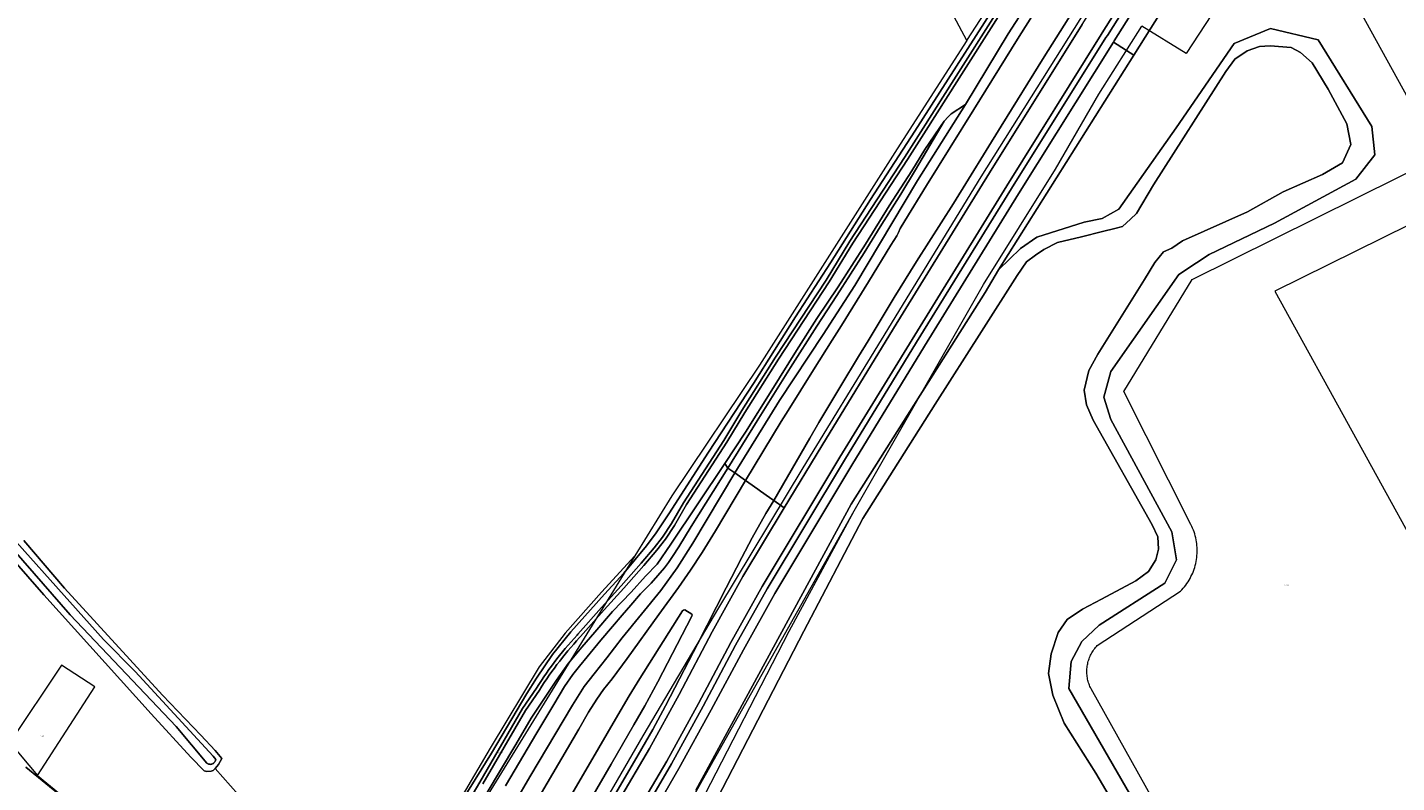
# Model space of a CAD drawing. Header units: metres. Extents: x 250001 to 257773, y 598992 to 609118.
# Tile 425 of 656: x 252202 to 252589, y 604616 to 604830. Entities that reach past the tile are written whole.
import ezdxf
from ezdxf.enums import TextEntityAlignment as Align
from ezdxf.lldxf.tags import DXFTag

# ---------------------------------------------------------------- set-up
doc = ezdxf.new("R2010")
doc.units = ezdxf.units.M
for name, color, linetype, lineweight in [('B-WE-GR-BOUWLAND-GV', 252, 'Continuous', 13), ('B-WE-GR-GRAS-GV', 252, 'Continuous', 13), ('B-WE-GR-GROENVOORZIENING-GV', 252, 'Continuous', 18), ('B-WE-GW-TALUD_KRUIN-G', 252, 'Continuous', 18), ('B-WE-KG-GRENS_PERCEEL-G', 150, 'KG-PERCEEL', 18), ('B-WE-KG-GRENS_PERCEEL-S', 150, 'Continuous', 25), ('B-WE-OG-WATER-GV', 252, 'Continuous', 18), ('B-WE-OG-WATER_SLOOT-GV', 252, 'Continuous', 18), ('B-WE-VH-ONVERHARD-GV', 252, 'Continuous', 18), ('B-WE-VH-VERHARDING_BETON-GV', 252, 'Continuous', 18), ('B-WE-VH-VERHARDING_GESLOTEN-GV', 252, 'Continuous', 18), ('B-WE-VH-VERHARDING_TEGEL-GV', 252, 'Continuous', 18), ('X-XX-AL-REFERENTIE-G', 7, 'Continuous', 18)]:
    doc.layers.add(name, color=color, linetype=linetype, lineweight=lineweight)
doc.styles.add('NLCS-ISO', font='NLCS-ISO.ttf')
doc.styles.get("Standard").update_dxf_attribs({"font": 'NLCS-ISO.ttf'})
tags = doc.linetypes.add('KG-PERCEEL', pattern='A,5.5,-2,["P",Standard,S=1.8,R=0,X=-0.5,Y=-0.9],-2,5.5,-2,[5,NLCS.SHX,S=0.75,R=0,X=0,Y=0],-2', length=19).pattern_tags.tags
tags[6] = DXFTag(74, 10)

# ---------------------------------------------------------------- blocks, each defined once
blk = doc.blocks.new('SKG-PERCEELNUMMER-SO')
at = {"style": 'NLCS-ISO', "oblique": 10, "flags": 1}
blk.add_attdef('GEMEENTECODE', text='', height=1.8, dxfattribs=at).set_placement((0, 2.6), align=Align.MIDDLE_CENTER)
at = {"style": 'NLCS-ISO', "oblique": 10}
blk.add_attdef('SECTIE', text='', height=1.8, dxfattribs=at).set_placement((-0.5, 0), align=Align.MIDDLE_RIGHT)
blk.add_attdef('PERCEELNUMMER', text='', height=1.8, dxfattribs=at).set_placement((0.5, 0), align=Align.MIDDLE_LEFT)
blk = doc.blocks.new('BS2021-132-Xref-KAD-20210617')
at = {"layer": 'B-WE-KG-GRENS_PERCEEL-G', "flags": 128}
for points in [[(252316.431, 604524.835), (252316.985, 604525.546), (252319.106, 604529.322), (252329.366, 604548.154), (252359.151, 604599.397), (252376.417, 604629.246), (252397.819, 604665.419), (252421.587, 604705.045), (252443.727, 604741.232), (252471.948, 604787.33), (252508.863, 604846.142), (252549.097, 604910.197), (252581.117, 604960.929), (252606.23, 605000.756), (252614.706, 605014.115), (252634.849, 605046.031), (252656.878, 605080.766), (252683.928, 605123.487), (252706.622, 605159.408), (252731.523, 605198.946), (252760.136, 605244.175), (252782.532, 605279.934), (252808.722, 605321.19), (252837.975, 605367.456), (252854.793, 605395.027), (252864.74, 605411.021), (252874.725, 605426.692), (252901.202, 605468.727), (252910.984, 605483.992), (252917.263, 605494.221), (252924.225, 605505.019), (252933.791, 605520.185), (252947.901, 605542.504), (252974.768, 605585.195), (252989.309, 605607.998), (252999.154, 605623.623), (253014.622, 605648.221), (253019.792, 605656.076), (253027.526, 605668.579), (253035.479, 605680.972), (253044.247, 605694.918), (253052.854, 605708.678), (253061.806, 605722.845), (253070.704, 605736.823), (253086.74, 605762.405), (253095.374, 605776.25), (253105.014, 605791.529), (253116.702, 605809.882), (253130.084, 605831.275), (253137.809, 605843.17)], [(252467.88, 604825.857), (252471.703, 604831.807), (252631.692, 605085.314), (252671.383, 605148.242), (252738.286, 605254.186), (252791.56, 605338.813), (252844.84, 605423.414), (252898.034, 605507.915), (252930.712, 605559.161)], [(252467.88, 604825.857), (252293.341, 605152.68)], [(252540.299, 604866.386), (252553.142, 604857.824), (252529.894, 604822.226), (252517.299, 604829.923)], [(252574.51, 604865.55), (252568.49, 604853.34), (252601.662, 604793.091)], [(252436.053, 604692.896), (252472.537, 604756.881), (252492.959, 604789.447), (252505.178, 604810.707), (252517.299, 604829.923)], [(252467.88, 604825.857), (252448.182, 604795.207), (252409.28, 604734.073), (252384.458, 604697.084), (252374.05, 604680.168)], [(252531.469, 604674.756), (252531.698, 604675.273), (252531.909, 604675.797), (252532.101, 604676.329), (252532.275, 604676.867), (252532.43, 604677.411), (252532.566, 604677.959), (252532.683, 604678.513), (252532.781, 604679.07), (252532.859, 604679.63), (252532.917, 604680.192), (252532.956, 604680.756), (252532.975, 604681.321), (252532.975, 604681.887), (252532.954, 604682.452), (252532.914, 604683.016), (252532.855, 604683.578), (252532.776, 604684.138), (252532.677, 604684.694), (252532.559, 604685.247), (252532.422, 604685.796), (252532.266, 604686.339), (252532.091, 604686.877), (252531.897, 604687.408), (252531.685, 604687.932), (252531.455, 604688.449), (252531.207, 604688.957), (252512.208, 604726.656), (252531.529, 604758.288), (252601.662, 604793.091)], [(252601.662, 604793.091), (252608.17, 604781.27), (252554.9, 604754.98), (252624.69, 604628.25)], [(252359.936, 604557.342), (252360.483, 604558.461), (252399.594, 604628.088), (252436.053, 604692.896)], [(252361.733, 604555.641), (252364.91, 604560.865), (252392.313, 604609.581), (252417.63, 604658.837), (252436.053, 604692.896)], [(252374.05, 604680.168), (252364.62, 604669.865), (252354.318, 604658.217), (252346.96, 604648.736), (252333.115, 604625.735), (252317.288, 604598.78), (252311.365, 604588.224), (252315.941, 604584.642)], [(252374.05, 604680.168), (252333.309, 604613.948), (252315.941, 604584.642)], [(252624.69, 604628.25), (252537.564, 604580.599), (252502.982, 604642.528), (252502.819, 604642.855), (252502.668, 604643.188), (252502.528, 604643.525), (252502.4, 604643.867), (252502.284, 604644.214), (252502.179, 604644.564), (252502.087, 604644.917), (252502.007, 604645.274), (252501.94, 604645.633), (252501.885, 604645.994), (252501.842, 604646.357), (252501.812, 604646.721), (252501.794, 604647.086), (252501.789, 604647.452), (252501.797, 604647.817), (252501.817, 604648.182), (252501.85, 604648.546), (252501.895, 604648.908), (252501.953, 604649.269), (252502.023, 604649.627), (252502.106, 604649.983), (252502.2, 604650.336), (252502.307, 604650.686), (252502.426, 604651.031), (252502.556, 604651.372), (252502.699, 604651.709), (252502.852, 604652.04), (252503.017, 604652.366), (252503.194, 604652.686), (252503.381, 604653), (252503.579, 604653.307), (252503.787, 604653.607), (252504.006, 604653.9), (252504.234, 604654.185), (252504.472, 604654.462), (252504.72, 604654.731), (252528.251, 604670.141), (252528.643, 604670.549), (252529.02, 604670.97), (252529.383, 604671.403), (252529.73, 604671.85), (252530.061, 604672.308), (252530.377, 604672.777), (252530.675, 604673.257), (252530.957, 604673.747), (252531.222, 604674.247), (252531.469, 604674.756)], [(252205.175, 604618.038), (252221.452, 604643.061), (252211.958, 604649.236), (252197.44, 604627.35)], [(252197.44, 604627.35), (252205.175, 604618.038)], [(252205.175, 604618.038), (252232.55, 604595.583), (252261.191, 604572.13), (252263.69, 604570.078)]]:
    blk.add_lwpolyline(points, dxfattribs=at)
at = {"layer": 'B-WE-KG-GRENS_PERCEEL-S', "xscale": 0.2, "yscale": 0.2, "zscale": 0.2}
for p, values in [((252558.002, 604671.772), {'PERCEELNUMMER': '284', 'SECTIE': 'M'}), ((252206.423, 604629.1), {'PERCEELNUMMER': '84', 'SECTIE': 'M'}), ((252335.882, 604624.353), {'PERCEELNUMMER': '171', 'SECTIE': 'M'})]:
    blk.add_blockref('SKG-PERCEELNUMMER-SO', p, dxfattribs=at).add_auto_attribs(values)
blk = doc.blocks.new('BS2021-132-Xref-BGT-GRIJS-20210617-aangepast')
at = {"layer": 'B-WE-GR-BOUWLAND-GV', "flags": 128}
for points in [[(252201.332, 604684.465), (252212.819, 604671.003), (252240.527, 604640.764), (252251.373, 604629.373), (252255.397, 604625.048), (252257.3, 604622.841), (252256.343, 604621.142), (252255.403, 604620.003), (252261.913, 604612.65)], [(252317.847, 604599.129), (252328.959, 604616.856), (252333.556, 604624.33), (252343.478, 604641.197), (252346.289, 604645.497), (252350.754, 604652.211), (252355.914, 604658.66), (252365.476, 604669.298), (252370.953, 604675.199), (252377.382, 604682.951), (252380.028, 604686.629), (252383.626, 604692), (252394.844, 604709.462), (252407.56, 604728.893), (252419.467, 604747.744), (252429.322, 604762.958), (252440.633, 604780.883), (252453.135, 604800.264), (252482.305, 604845.773)]]:
    blk.add_lwpolyline(points, dxfattribs=at)
at = {"layer": 'B-WE-GR-GRAS-GV', "flags": 128}
for points in [[(252532.76, 604870.351), (252506.132, 604828.023), (252505.827, 604827.534), (252479.181, 604784.821), (252452.397, 604741.356), (252432.004, 604707.991), (252409.985, 604671.481), (252401.132, 604655.63), (252392.046, 604638.362), (252383.067, 604622.066), (252374.738, 604607.805)], [(252376.126, 604607.065), (252384.387, 604621.27), (252393.395, 604637.657), (252402.515, 604654.834), (252411.447, 604670.764), (252433.329, 604707.235), (252453.666, 604740.54), (252480.498, 604784.008), (252507.184, 604826.686), (252507.577, 604827.314), (252588.86, 604956.377)], [(252201.901, 604620.333), (252233.731, 604594.351)], [(252261.913, 604612.65), (252255.403, 604620.003), (252254.911, 604619.406), (252254.316, 604619.216), (252253.067, 604619.16), (252252.363, 604619.317), (252248.542, 604623.171), (252237.36, 604635.417), (252207.051, 604669.124), (252176.58, 604703.911)], [(252337.522, 604615.087), (252346.3, 604630.045), (252351.168, 604638.099), (252354.184, 604643.202), (252356.524, 604646.542), (252358.396, 604648.957), (252360.559, 604651.548), (252364.441, 604656.271), (252367.721, 604660.124), (252370.479, 604663.304), (252372.883, 604666.18), (252375.669, 604669.375), (252378.623, 604672.389), (252382.39, 604676.695), (252383.579, 604678.2), (252384.672, 604679.943), (252386.444, 604682.704), (252389.957, 604688.471), (252400.345, 604704.949), (252399.475, 604706.274), (252384.17, 604683.458), (252380.366, 604677.806), (252377.086, 604674.338), (252373.026, 604669.818), (252367.709, 604664.351), (252362.78, 604658.554), (252359.021, 604654.259), (252355.248, 604649.781), (252351.914, 604644.976), (252348.487, 604639.831), (252344.779, 604634.214), (252340.402, 604626.811), (252331.999, 604612.767)], [(252328.123, 604589.705), (252344.357, 604617.646), (252356.442, 604637.868), (252359.724, 604643.162), (252362.548, 604646.714), (252366.171, 604651.321), (252370.493, 604656.909), (252375.94, 604663.624), (252381.384, 604670.349), (252386.028, 604676.73), (252390.391, 604683.749), (252402.292, 604703.573), (252400.345, 604704.949), (252389.957, 604688.471), (252386.444, 604682.704), (252384.672, 604679.943), (252383.579, 604678.2), (252382.39, 604676.695), (252378.623, 604672.389), (252375.669, 604669.375), (252372.883, 604666.18), (252370.479, 604663.304), (252367.721, 604660.124), (252364.441, 604656.271), (252360.559, 604651.548), (252358.396, 604648.957), (252356.524, 604646.542), (252354.184, 604643.202), (252351.168, 604638.099), (252346.3, 604630.045), (252337.522, 604615.087)]]:
    blk.add_lwpolyline(points, dxfattribs=at)
for points in [[(252400.345, 604704.949), (252402.292, 604703.573), (252414.9, 604724.071), (252427.259, 604742.764), (252436.192, 604756.579), (252453.913, 604786.317), (252467.48, 604807.81), (252463.463, 604805.175), (252462.607, 604804.247), (252461.473, 604803.061), (252453.38, 604789.349), (252449.204, 604782.415), (252443.378, 604773.208), (252438.84, 604765.868), (252431.093, 604753.781), (252425.484, 604745.095), (252418.076, 604733.381), (252408.576, 604718.289)], [(252400.345, 604704.949), (252408.576, 604718.289), (252418.076, 604733.381), (252425.484, 604745.095), (252431.093, 604753.781), (252438.84, 604765.868), (252443.378, 604773.208), (252449.204, 604782.415), (252453.38, 604789.349), (252461.473, 604803.061), (252456.01, 604795.039), (252452.303, 604789.011), (252445.953, 604779.127), (252439.216, 604768.259), (252431.498, 604756.215), (252425.456, 604747.292), (252419.738, 604738.214), (252412.737, 604726.97), (252405.295, 604715.136), (252399.475, 604706.274)]]:
    blk.add_lwpolyline(points, close=True, dxfattribs=at)
at = {"layer": 'B-WE-GR-GROENVOORZIENING-GV', "flags": 128}
for points in [[(252536.187, 604868.069), (252509.538, 604825.764), (252509.291, 604825.368), (252515.071, 604821.752), (252553.252, 604882.422)], [(252506.019, 604868.799), (252479.563, 604827.752), (252467.48, 604807.81), (252453.913, 604786.317), (252436.192, 604756.579), (252427.259, 604742.764), (252414.9, 604724.071), (252402.292, 604703.573), (252405.344, 604701.416), (252415.438, 604718.096), (252417.406, 604721.197), (252424.576, 604732.742), (252429.85, 604741.144), (252432.425, 604745.246), (252440.042, 604757.655), (252446.432, 604767.99), (252448.038, 604770.676), (252448.583, 604771.616), (252449.072, 604772.679), (252450.309, 604774.86), (252456.446, 604784.908), (252469.82, 604806.341), (252482.184, 604826.223), (252508.063, 604867.322)], [(252391.285, 604613.873), (252435.168, 604694.765), (252473.054, 604754.593), (252476.858, 604761.029), (252515.071, 604821.752), (252509.291, 604825.368), (252482.517, 604782.517), (252455.9, 604739.437), (252435.36, 604705.782), (252413.569, 604669.463), (252404.718, 604653.574), (252395.638, 604636.555), (252386.508, 604619.945), (252378.365, 604605.961)], [(252233.731, 604594.351), (252201.901, 604620.333)], [(252347.627, 604613.058), (252358.197, 604631.101), (252360.957, 604635.906), (252363.271, 604639.588), (252365.217, 604642.349), (252367.632, 604645.387), (252371.861, 604651.075), (252380.784, 604663.583), (252386.392, 604671.135), (252389.804, 604676.056), (252393.044, 604681.053), (252396.837, 604687.194), (252405.344, 604701.416), (252402.292, 604703.573), (252390.391, 604683.749), (252386.028, 604676.73), (252381.384, 604670.349), (252375.94, 604663.624), (252370.493, 604656.909), (252366.171, 604651.321), (252362.548, 604646.714), (252359.724, 604643.162), (252356.442, 604637.868), (252344.357, 604617.646), (252328.123, 604589.705)], [(252369.427, 604610.701), (252378.169, 604625.677), (252386.523, 604640.904), (252395.899, 604658.684), (252404.56, 604674.254), (252416.289, 604693.68), (252413.279, 604695.808), (252411.1, 604692.112), (252407.209, 604685.188), (252404.278, 604679.682), (252399.816, 604671.073), (252391.752, 604655.161), (252386.617, 604645.306), (252382.7, 604637.677), (252379.079, 604631.052), (252374.968, 604623.882), (252360.724, 604599.392)]]:
    blk.add_lwpolyline(points, dxfattribs=at)
blk.add_lwpolyline([(252609.092, 605002.535), (252605.537, 605004.794), (252596.473, 604990.386), (252569.338, 604947.377), (252543.266, 604906.094), (252515.576, 604862.248), (252489.76, 604821.302), (252477.535, 604801.63), (252464.105, 604779.78), (252453.679, 604763.356), (252447.374, 604753.189), (252439.954, 604740.978), (252437.272, 604736.502), (252432.291, 604728.188), (252426.085, 604717.852), (252423.49, 604713.455), (252413.279, 604695.808), (252416.289, 604693.68), (252426.92, 604711.286), (252447.147, 604744.394), (252474.302, 604788.459), (252500.495, 604830.403), (252527.829, 604873.926), (252554.75, 604916.472)], close=True, dxfattribs=at)
at = {"layer": 'B-WE-GW-TALUD_KRUIN-G', "flags": 128}
for points in [[(252402.292, 604703.573), (252414.9, 604724.071), (252427.259, 604742.764), (252436.192, 604756.579), (252453.913, 604786.317), (252467.48, 604807.81)], [(252294.675, 604552.321), (252294.988, 604551.712), (252295.932, 604551.055), (252296.651, 604550.949), (252299.378, 604550.983), (252302.08, 604551.858), (252304.825, 604554.103), (252307.449, 604557.513), (252310.251, 604561.115), (252313.411, 604565.565), (252316.764, 604571.002), (252328.123, 604589.705), (252344.357, 604617.646), (252356.442, 604637.868), (252359.724, 604643.162), (252362.548, 604646.714), (252366.171, 604651.321), (252370.493, 604656.909), (252375.94, 604663.624), (252381.384, 604670.349), (252386.028, 604676.73), (252390.391, 604683.749), (252402.292, 604703.573)]]:
    blk.add_lwpolyline(points, dxfattribs=at)
at = {"layer": 'B-WE-OG-WATER-GV', "flags": 128}
for points in [[(252475.908, 604833.151), (252464.833, 604815.748), (252454.898, 604800.003), (252450.279, 604792.8), (252434.772, 604769.085), (252428.129, 604758.121), (252413.762, 604736.318), (252404.27, 604721.211), (252399.145, 604712.797), (252387.754, 604695.139), (252384.402, 604689.275), (252381.87, 604685.387), (252379.526, 604682.389), (252375.788, 604678.051), (252370.148, 604671.608), (252364.633, 604665.483), (252357.916, 604657.954), (252357.696, 604657.717), (252356.846, 604656.787), (252356.009, 604655.846), (252355.183, 604654.895), (252354.37, 604653.933), (252353.569, 604652.961), (252352.78, 604651.979), (252352.004, 604650.987), (252351.241, 604649.985), (252350.49, 604648.974), (252349.753, 604647.953), (252349.028, 604646.923), (252348.316, 604645.883), (252347.618, 604644.835), (252346.933, 604643.778), (252346.262, 604642.712), (252342.337, 604636.911), (252330.192, 604616.133), (252322.349, 604602.621)], [(252331.056, 604615.63), (252343.183, 604636.378), (252347.099, 604642.165), (252347.776, 604643.24), (252348.454, 604644.286), (252349.145, 604645.324), (252349.849, 604646.352), (252350.567, 604647.372), (252351.297, 604648.383), (252352.04, 604649.384), (252352.796, 604650.376), (252353.564, 604651.358), (252354.345, 604652.33), (252355.138, 604653.292), (252355.943, 604654.245), (252356.76, 604655.186), (252357.589, 604656.117), (252358.431, 604657.04), (252358.662, 604657.288), (252365.378, 604664.815), (252370.895, 604670.944), (252376.543, 604677.395), (252380.299, 604681.754), (252382.685, 604684.805), (252385.255, 604688.754), (252388.609, 604694.619), (252399.993, 604712.266), (252405.12, 604720.685), (252414.603, 604735.777), (252428.975, 604757.587), (252435.619, 604768.552), (252451.118, 604792.256), (252455.742, 604799.466), (252465.678, 604815.213), (252476.754, 604832.619)], [(252520.668, 604590.98), (252504.285, 604618.627), (252495.362, 604632.816), (252492.144, 604640.715), (252490.973, 604646.859), (252491.705, 604652.417), (252493.68, 604658.415), (252496.24, 604662.145), (252500.555, 604665.07), (252505.967, 604667.85), (252515.621, 604673.043), (252519.205, 604675.676), (252521.326, 604679.04), (252522.058, 604682.039), (252521.838, 604685.549), (252520.229, 604688.914), (252503.553, 604718.462), (252501.652, 604722.85), (252501.067, 604726.946), (252502.383, 604732.505), (252504.87, 604737.186), (252518.035, 604758.25), (252520.961, 604763.077), (252523.447, 604766.149), (252525.788, 604767.173), (252528.86, 604769.221), (252547.144, 604777.412), (252557.238, 604783.117), (252568.355, 604787.944), (252574.06, 604791.309), (252576.4, 604796.429), (252575.23, 604802.28), (252569.964, 604812.08), (252565.429, 604819.541), (252562.211, 604822.466), (252559.578, 604823.929), (252553.581, 604824.368), (252550.582, 604824.148), (252547.071, 604822.978), (252543.634, 604820.638), (252541.074, 604817.127), (252520.595, 604785.019), (252515.841, 604776.974), (252514.086, 604775.364), (252511.891, 604773.243), (252509.697, 604772.731), (252506.186, 604771.854), (252500.262, 604770.391), (252493.533, 604768.782), (252489.584, 604766.807), (252487.317, 604765.198), (252484.757, 604763.296), (252482.124, 604759.42), (252472.03, 604743.549), (252458.938, 604722.997), (252438.459, 604690.669), (252421.784, 604658.78), (252401.67, 604619.797), (252386.311, 604590.103)], [(252167.21, 604717.577), (252214.415, 604663.458), (252244.406, 604631.909), (252253.117, 604621.477), (252253.168, 604621.439), (252253.302, 604621.356), (252253.444, 604621.287), (252253.592, 604621.233), (252253.745, 604621.193), (252253.901, 604621.17), (252254.058, 604621.162), (252254.216, 604621.171), (252254.372, 604621.195), (252254.524, 604621.235), (252254.672, 604621.29), (252254.813, 604621.36), (252254.946, 604621.444), (252255.071, 604621.541), (252255.185, 604621.65), (252255.287, 604621.77), (252255.376, 604621.9), (252255.452, 604622.038), (252255.514, 604622.183), (252255.56, 604622.334), (252255.591, 604622.488), (252254.866, 604623.52), (252232.817, 604647.418), (252223.89, 604656.495), (252188.04, 604696.398)]]:
    blk.add_lwpolyline(points, dxfattribs=at)
at = {"layer": 'B-WE-OG-WATER_SLOOT-GV', "flags": 128}
for points in [[(252482.305, 604845.773), (252453.135, 604800.264), (252440.633, 604780.883), (252429.322, 604762.958), (252419.467, 604747.744), (252407.56, 604728.893), (252394.844, 604709.462), (252383.626, 604692), (252380.028, 604686.629), (252377.382, 604682.951), (252370.953, 604675.199), (252365.476, 604669.298), (252355.914, 604658.66), (252350.754, 604652.211), (252346.289, 604645.497), (252343.478, 604641.197), (252333.556, 604624.33), (252328.959, 604616.856), (252317.847, 604599.129)], [(252331.999, 604612.767), (252340.402, 604626.811), (252344.779, 604634.214), (252348.487, 604639.831), (252351.914, 604644.976), (252355.248, 604649.781), (252359.021, 604654.259), (252362.78, 604658.554), (252367.709, 604664.351), (252373.026, 604669.818), (252377.086, 604674.338), (252380.366, 604677.806), (252384.17, 604683.458), (252399.475, 604706.274), (252405.295, 604715.136), (252412.737, 604726.97), (252419.738, 604738.214), (252425.456, 604747.292), (252431.498, 604756.215), (252439.216, 604768.259), (252445.953, 604779.127), (252452.303, 604789.011), (252456.01, 604795.039), (252461.473, 604803.061), (252462.607, 604804.247), (252463.463, 604805.175), (252467.48, 604807.81), (252479.563, 604827.752), (252506.019, 604868.799)], [(252322.349, 604602.621), (252330.192, 604616.133), (252342.337, 604636.911), (252346.262, 604642.712), (252346.933, 604643.778), (252347.618, 604644.835), (252348.316, 604645.883), (252349.028, 604646.923), (252349.753, 604647.953), (252350.49, 604648.974), (252351.241, 604649.985), (252352.004, 604650.987), (252352.78, 604651.979), (252353.569, 604652.961), (252354.37, 604653.933), (252355.183, 604654.895), (252356.009, 604655.846), (252356.846, 604656.787), (252357.696, 604657.717), (252357.916, 604657.954), (252364.633, 604665.483), (252370.148, 604671.608), (252375.788, 604678.051), (252379.526, 604682.389), (252381.87, 604685.387), (252384.402, 604689.275), (252387.754, 604695.139), (252399.145, 604712.797), (252404.27, 604721.211), (252413.762, 604736.318), (252428.129, 604758.121), (252434.772, 604769.085), (252450.279, 604792.8), (252454.898, 604800.003), (252464.833, 604815.748), (252475.908, 604833.151)], [(252476.754, 604832.619), (252465.678, 604815.213), (252455.742, 604799.466), (252451.118, 604792.256), (252435.619, 604768.552), (252428.975, 604757.587), (252414.603, 604735.777), (252405.12, 604720.685), (252399.993, 604712.266), (252388.609, 604694.619), (252385.255, 604688.754), (252382.685, 604684.805), (252380.299, 604681.754), (252376.543, 604677.395), (252370.895, 604670.944), (252365.378, 604664.815), (252358.662, 604657.288), (252358.431, 604657.04), (252357.589, 604656.117), (252356.76, 604655.186), (252355.943, 604654.245), (252355.138, 604653.292), (252354.345, 604652.33), (252353.564, 604651.358), (252352.796, 604650.376), (252352.04, 604649.384), (252351.297, 604648.383), (252350.567, 604647.372), (252349.849, 604646.352), (252349.145, 604645.324), (252348.454, 604644.286), (252347.776, 604643.24), (252347.099, 604642.165), (252343.183, 604636.378), (252331.056, 604615.63)], [(252526.454, 604591.045), (252496.689, 604642.638), (252497.35, 604650.245), (252500.327, 604655.868), (252505.288, 604660.498), (252523.809, 604672.404), (252527.116, 604679.019), (252525.793, 604686.956), (252508.595, 604718.706), (252506.611, 604724.99), (252508.595, 604732.266), (252527.777, 604759.717), (252532.738, 604763.024), (252536.376, 604765.339), (252554.797, 604774.206), (252577.791, 604786.67), (252583.202, 604793.503), (252582.324, 604801.548), (252567.208, 604826.093), (252553.714, 604829.268), (252543.395, 604825.035), (252527.057, 604801.207), (252510.794, 604778.144), (252506.113, 604775.511), (252500.994, 604774.487), (252487.682, 604770.245), (252483.001, 604767.027), (252476.858, 604761.029), (252473.054, 604754.593), (252435.168, 604694.765), (252391.285, 604613.873)], [(252386.311, 604590.103), (252401.67, 604619.797), (252421.784, 604658.78), (252438.459, 604690.669), (252458.938, 604722.997), (252472.03, 604743.549), (252482.124, 604759.42), (252484.757, 604763.296), (252487.317, 604765.198), (252489.584, 604766.807), (252493.533, 604768.782), (252500.262, 604770.391), (252506.186, 604771.854), (252509.697, 604772.731), (252511.891, 604773.243), (252514.086, 604775.364), (252515.841, 604776.974), (252520.595, 604785.019), (252541.074, 604817.127), (252543.634, 604820.638), (252547.071, 604822.978), (252550.582, 604824.148), (252553.581, 604824.368), (252559.578, 604823.929), (252562.211, 604822.466), (252565.429, 604819.541), (252569.964, 604812.08), (252575.23, 604802.28), (252576.4, 604796.429), (252574.06, 604791.309), (252568.355, 604787.944), (252557.238, 604783.117), (252547.144, 604777.412), (252528.86, 604769.221), (252525.788, 604767.173), (252523.447, 604766.149), (252520.961, 604763.077), (252518.035, 604758.25), (252504.87, 604737.186), (252502.383, 604732.505), (252501.067, 604726.946), (252501.652, 604722.85), (252503.553, 604718.462), (252520.229, 604688.914), (252521.838, 604685.549), (252522.058, 604682.039), (252521.326, 604679.04), (252519.205, 604675.676), (252515.621, 604673.043), (252505.967, 604667.85), (252500.555, 604665.07), (252496.24, 604662.145), (252493.68, 604658.415), (252491.705, 604652.417), (252490.973, 604646.859), (252492.144, 604640.715), (252495.362, 604632.816), (252504.285, 604618.627), (252520.668, 604590.98)], [(252176.58, 604703.911), (252207.051, 604669.124), (252237.36, 604635.417), (252248.542, 604623.171), (252252.363, 604619.317), (252253.067, 604619.16), (252254.316, 604619.216), (252254.911, 604619.406), (252255.403, 604620.003), (252256.343, 604621.142), (252257.3, 604622.841), (252255.397, 604625.048), (252251.373, 604629.373), (252240.527, 604640.764), (252212.819, 604671.003), (252201.332, 604684.465)], [(252188.04, 604696.398), (252223.89, 604656.495), (252232.817, 604647.418), (252254.866, 604623.52), (252255.591, 604622.488), (252255.56, 604622.334), (252255.514, 604622.183), (252255.452, 604622.038), (252255.376, 604621.9), (252255.287, 604621.77), (252255.185, 604621.65), (252255.071, 604621.541), (252254.946, 604621.444), (252254.813, 604621.36), (252254.672, 604621.29), (252254.524, 604621.235), (252254.372, 604621.195), (252254.216, 604621.171), (252254.058, 604621.162), (252253.901, 604621.17), (252253.745, 604621.193), (252253.592, 604621.233), (252253.444, 604621.287), (252253.302, 604621.356), (252253.168, 604621.439), (252253.117, 604621.477), (252244.406, 604631.909), (252214.415, 604663.458), (252167.21, 604717.577)]]:
    blk.add_lwpolyline(points, dxfattribs=at)
at = {"layer": 'B-WE-VH-ONVERHARD-GV', "flags": 128}
blk.add_lwpolyline([(252553.252, 604882.422), (252515.071, 604821.752), (252476.858, 604761.029), (252483.001, 604767.027), (252487.682, 604770.245), (252500.994, 604774.487), (252506.113, 604775.511), (252510.794, 604778.144), (252527.057, 604801.207), (252543.395, 604825.035), (252553.714, 604829.268), (252567.208, 604826.093), (252582.324, 604801.548), (252583.202, 604793.503), (252577.791, 604786.67), (252554.797, 604774.206), (252536.376, 604765.339), (252532.738, 604763.024), (252527.777, 604759.717), (252508.595, 604732.266), (252506.611, 604724.99), (252508.595, 604718.706), (252525.793, 604686.956), (252527.116, 604679.019), (252523.809, 604672.404), (252505.288, 604660.498), (252500.327, 604655.868), (252497.35, 604650.245), (252496.689, 604642.638), (252526.454, 604591.045)], dxfattribs=at)
at = {"layer": 'B-WE-VH-VERHARDING_BETON-GV', "flags": 128}
for points in [[(252378.365, 604605.961), (252386.508, 604619.945), (252395.638, 604636.555), (252404.718, 604653.574), (252413.569, 604669.463), (252435.36, 604705.782), (252455.9, 604739.437), (252482.517, 604782.517), (252509.291, 604825.368), (252509.538, 604825.764), (252536.187, 604868.069)], [(252588.86, 604956.377), (252507.577, 604827.314), (252507.184, 604826.686), (252480.498, 604784.008), (252453.666, 604740.54), (252433.329, 604707.235), (252411.447, 604670.764), (252402.515, 604654.834), (252393.395, 604637.657), (252384.387, 604621.27), (252376.126, 604607.065)]]:
    blk.add_lwpolyline(points, dxfattribs=at)
at = {"layer": 'B-WE-VH-VERHARDING_GESLOTEN-GV', "flags": 128}
for points in [[(252500.495, 604830.403), (252474.302, 604788.459), (252447.147, 604744.394), (252426.92, 604711.286), (252416.289, 604693.68), (252404.56, 604674.254), (252395.899, 604658.684), (252386.523, 604640.904), (252378.169, 604625.677), (252369.427, 604610.701), (252358.736, 604591.949), (252364.178, 604589.366), (252374.738, 604607.805), (252383.067, 604622.066), (252392.046, 604638.362), (252401.132, 604655.63), (252409.985, 604671.481), (252432.004, 604707.991), (252452.397, 604741.356), (252479.181, 604784.821), (252505.827, 604827.534), (252506.132, 604828.023), (252532.76, 604870.351)], [(252508.063, 604867.322), (252482.184, 604826.223), (252469.82, 604806.341), (252456.446, 604784.908), (252450.309, 604774.86), (252449.072, 604772.679), (252448.583, 604771.616), (252448.038, 604770.676), (252446.432, 604767.99), (252440.042, 604757.655), (252432.425, 604745.246), (252429.85, 604741.144), (252424.576, 604732.742), (252417.406, 604721.197), (252415.438, 604718.096), (252405.344, 604701.416), (252406.211, 604700.803), (252408.769, 604698.995), (252409.545, 604698.447), (252412.145, 604696.609), (252413.279, 604695.808), (252423.49, 604713.455), (252426.085, 604717.852), (252432.291, 604728.188), (252437.272, 604736.502), (252439.954, 604740.978), (252447.374, 604753.189), (252453.679, 604763.356), (252464.105, 604779.78), (252477.535, 604801.63), (252489.76, 604821.302), (252515.576, 604862.248)], [(252360.724, 604599.392), (252374.968, 604623.882), (252379.079, 604631.052), (252382.7, 604637.677), (252386.617, 604645.306), (252391.752, 604655.161), (252399.816, 604671.073), (252404.278, 604679.682), (252407.209, 604685.188), (252411.1, 604692.112), (252413.279, 604695.808), (252412.145, 604696.609), (252409.545, 604698.447), (252408.769, 604698.995), (252406.211, 604700.803), (252405.344, 604701.416), (252396.837, 604687.194), (252393.044, 604681.053), (252389.804, 604676.056), (252386.392, 604671.135), (252380.784, 604663.583), (252371.861, 604651.075), (252367.632, 604645.387), (252365.217, 604642.349), (252363.271, 604639.588), (252360.957, 604635.906), (252358.197, 604631.101), (252347.627, 604613.058)], [(252338.387, 604582.135), (252363.866, 604625.839), (252368.557, 604633.894), (252372.467, 604640.497), (252375.471, 604645.446), (252387.519, 604664.577), (252387.781, 604664.804), (252388.154, 604664.852), (252390.135, 604663.611), (252390.246, 604663.416), (252390.174, 604663.056), (252380.545, 604644.52), (252376.834, 604637.73), (252373.787, 604632.367), (252367.327, 604621.229), (252350.113, 604591.476)]]:
    blk.add_lwpolyline(points, dxfattribs=at)
at = {"layer": 'B-WE-VH-VERHARDING_TEGEL-GV', "flags": 128}
blk.add_lwpolyline([(252350.113, 604591.476), (252367.327, 604621.229), (252373.787, 604632.367), (252376.834, 604637.73), (252380.545, 604644.52), (252390.174, 604663.056), (252390.246, 604663.416), (252390.135, 604663.611), (252388.154, 604664.852), (252387.781, 604664.804), (252387.519, 604664.577), (252375.471, 604645.446), (252372.467, 604640.497), (252368.557, 604633.894), (252363.866, 604625.839), (252338.387, 604582.135)], dxfattribs=at)

msp = doc.modelspace()

# ---------------------------------------------------------------- block references
at = {"layer": 'X-XX-AL-REFERENTIE-G'}
for name in ['BS2021-132-Xref-BGT-GRIJS-20210617-aangepast', 'BS2021-132-Xref-KAD-20210617']:
    msp.add_blockref(name, (0, 0), dxfattribs=at)

doc.saveas('drawing.dxf')
